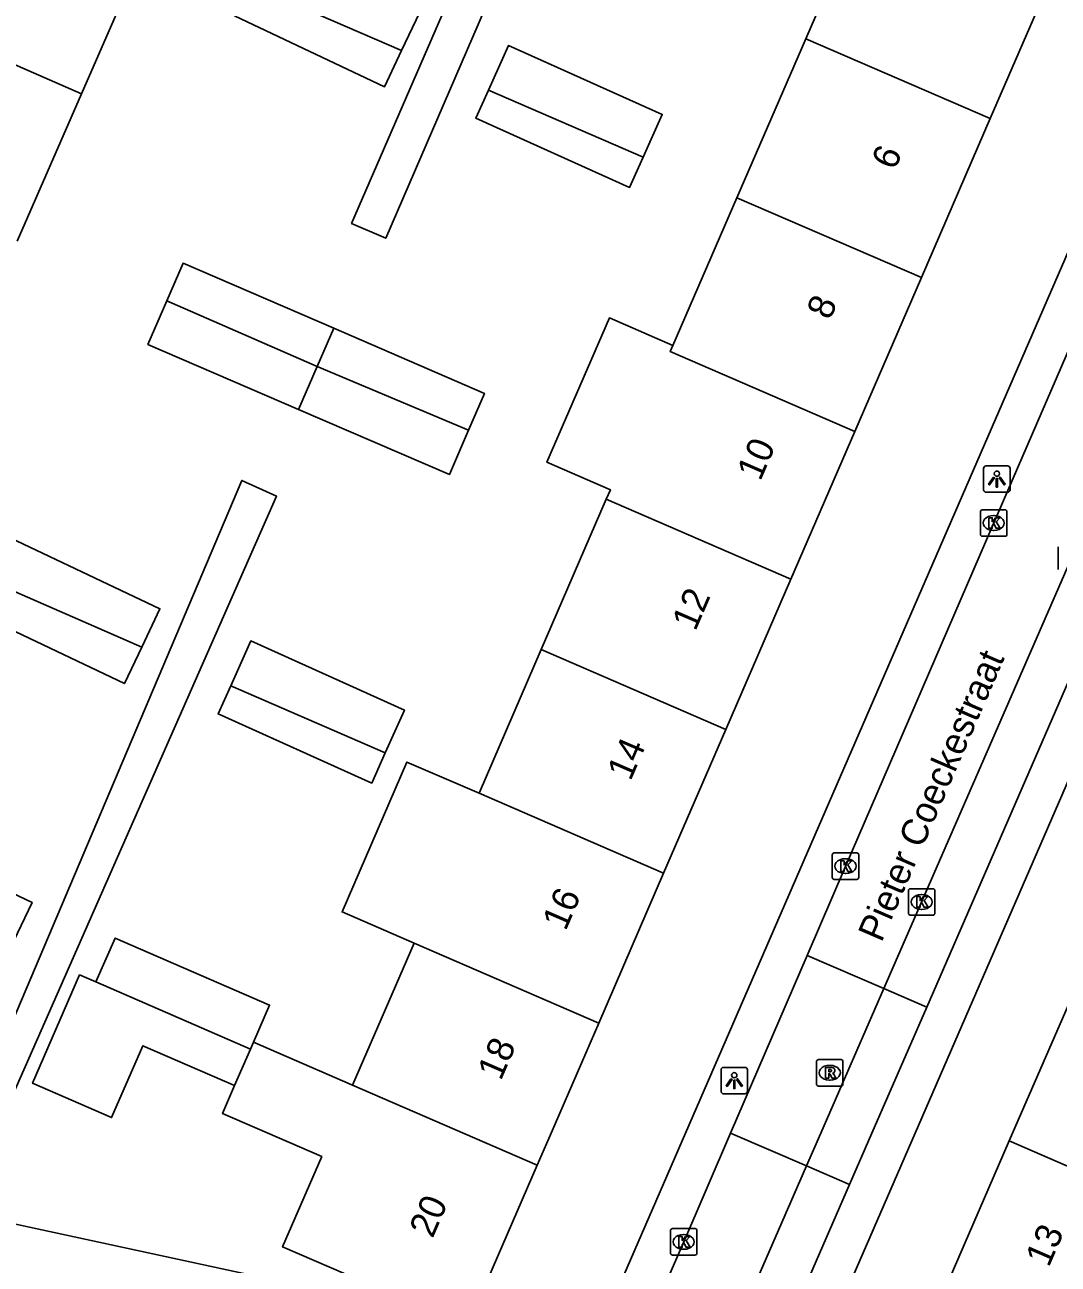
# Model space of a CAD drawing. Extents: x 162812 to 163818, y 381639 to 382470.
# Drawn here: x 163352.9 to 163391.95, y 381995.05 to 382041.86 of the extents above; entities that cross this region are included whole.
import ezdxf

# ---------------------------------------------------------------- set-up
doc = ezdxf.new("R2010")
doc.units = 0
for name, color, linetype in [('IMGEO_Kolk', 7, 'Continuous'), ('IMGEO_Lichtpunt', 7, 'Continuous'), ('IMGEO_Openbare_ruimte_label', 7, 'Continuous'), ('IMGEO_Pand', 7, 'Continuous'), ('IMGEO_Pand_nummerreeks', 7, 'Continuous'), ('IMGEO_Parkeervlak_open', 7, 'Continuous'), ('IMGEO_Rijbaan_lokaal_open', 7, 'Continuous'), ('IMGEO_Rioolput', 7, 'Continuous'), ('IMGEO_Voetpad_open', 7, 'Continuous')]:
    doc.layers.add(name, color=color, linetype=linetype)

msp = doc.modelspace()

# ---------------------------------------------------------------- linework, layer by layer
at = {"layer": 'IMGEO_Kolk'}
for p, q in [((163389.081, 382023.546), (163389.933, 382023.546)), ((163389.006, 382022.62), (163389.006, 382023.472)), ((163389.494, 382023.326), (163389.519, 382023.326)), ((163390.007, 382023.472), (163390.007, 382022.62)), ((163389.517, 382022.766), (163389.492, 382022.766)), ((163389.933, 382022.546), (163389.081, 382022.546)), ((163391.945, 382021.288), (163391.945, 382022.14)), ((163383.408, 382009.661), (163383.408, 382010.513)), ((163383.483, 382010.587), (163384.335, 382010.587)), ((163384.409, 382010.513), (163384.409, 382009.661)), ((163383.896, 382010.367), (163383.921, 382010.367)), ((163384.335, 382009.587), (163383.483, 382009.587)), ((163383.919, 382009.807), (163383.894, 382009.807)), ((163386.284, 382008.308), (163386.284, 382009.16)), ((163386.359, 382009.234), (163387.211, 382009.234)), ((163387.285, 382009.16), (163387.285, 382008.308)), ((163386.772, 382009.014), (163386.797, 382009.014)), ((163387.211, 382008.234), (163386.359, 382008.234)), ((163386.795, 382008.454), (163386.77, 382008.454)), ((163377.368, 381996.396), (163378.22, 381996.396)), ((163377.293, 381995.47), (163377.293, 381996.322)), ((163377.781, 381996.176), (163377.806, 381996.176)), ((163378.294, 381996.322), (163378.294, 381995.47)), ((163377.804, 381995.616), (163377.779, 381995.616)), ((163378.22, 381995.396), (163377.368, 381995.396))]:
    msp.add_line(p, q, dxfattribs=at)
for points in [[(163389.081, 382023.546), (163389.933, 382023.546)], [(163389.006, 382022.62), (163389.006, 382023.472)], [(163389.327, 382023.246), (163389.45, 382023.246), (163389.45, 382023.095), (163389.58, 382023.246), (163389.744, 382023.246), (163389.598, 382023.095), (163389.751, 382022.846), (163389.599, 382022.846), (163389.514, 382023.01), (163389.45, 382022.943), (163389.45, 382022.846), (163389.327, 382022.846), (163389.327, 382023.246)], [(163390.007, 382023.472), (163390.007, 382022.62)], [(163389.933, 382022.546), (163389.081, 382022.546)], [(163391.945, 382021.288), (163391.945, 382022.14)], [(163383.408, 382009.661), (163383.408, 382010.513)], [(163383.483, 382010.587), (163384.335, 382010.587)], [(163384.409, 382010.513), (163384.409, 382009.661)], [(163383.729, 382010.287), (163383.852, 382010.287), (163383.852, 382010.136), (163383.982, 382010.287), (163384.146, 382010.287), (163384, 382010.136), (163384.153, 382009.887), (163384.001, 382009.887), (163383.916, 382010.051), (163383.852, 382009.984), (163383.852, 382009.887), (163383.729, 382009.887), (163383.729, 382010.287)], [(163384.335, 382009.587), (163383.483, 382009.587)], [(163386.284, 382008.308), (163386.284, 382009.16)], [(163386.359, 382009.234), (163387.211, 382009.234)], [(163387.285, 382009.16), (163387.285, 382008.308)], [(163386.605, 382008.934), (163386.728, 382008.934), (163386.728, 382008.783), (163386.858, 382008.934), (163387.022, 382008.934), (163386.876, 382008.783), (163387.029, 382008.534), (163386.877, 382008.534), (163386.792, 382008.698), (163386.728, 382008.631), (163386.728, 382008.534), (163386.605, 382008.534), (163386.605, 382008.934)], [(163387.211, 382008.234), (163386.359, 382008.234)], [(163377.368, 381996.396), (163378.22, 381996.396)], [(163377.293, 381995.47), (163377.293, 381996.322)], [(163377.614, 381996.096), (163377.737, 381996.096), (163377.737, 381995.945), (163377.867, 381996.096), (163378.031, 381996.096), (163377.885, 381995.945), (163378.038, 381995.696), (163377.886, 381995.696), (163377.801, 381995.86), (163377.737, 381995.793), (163377.737, 381995.696), (163377.614, 381995.696), (163377.614, 381996.096)], [(163378.294, 381996.322), (163378.294, 381995.47)], [(163378.22, 381995.396), (163377.368, 381995.396)]]:
    msp.add_lwpolyline(points, dxfattribs=at)
for centre, start, end in [((163389.083, 382023.47), 91.552, 178.448), ((163389.083, 382023.47), 91.552, 178.448), ((163389.931, 382023.47), 1.552, 88.448), ((163389.931, 382023.47), 1.552, 88.448), ((163389.083, 382022.622), 181.552, 268.448), ((163389.083, 382022.622), 181.552, 268.448), ((163389.931, 382022.622), 271.552, 358.448), ((163389.931, 382022.622), 271.552, 358.448), ((163383.485, 382010.511), 91.552, 178.448), ((163383.485, 382010.511), 91.552, 178.448), ((163384.333, 382010.511), 1.552, 88.448), ((163384.333, 382010.511), 1.552, 88.448), ((163383.485, 382009.663), 181.552, 268.448), ((163383.485, 382009.663), 181.552, 268.448), ((163384.333, 382009.663), 271.552, 358.448), ((163384.333, 382009.663), 271.552, 358.448), ((163386.361, 382009.158), 91.552, 178.448), ((163386.361, 382009.158), 91.552, 178.448), ((163387.209, 382009.158), 1.552, 88.448), ((163387.209, 382009.158), 1.552, 88.448), ((163386.361, 382008.31), 181.552, 268.448), ((163386.361, 382008.31), 181.552, 268.448), ((163387.209, 382008.31), 271.552, 358.448), ((163387.209, 382008.31), 271.552, 358.448), ((163377.37, 381996.32), 91.552, 178.448), ((163377.37, 381996.32), 91.552, 178.448), ((163378.218, 381996.32), 1.552, 88.448), ((163378.218, 381996.32), 1.552, 88.448), ((163377.37, 381995.472), 181.552, 268.448), ((163377.37, 381995.472), 181.552, 268.448), ((163378.218, 381995.472), 271.552, 358.448), ((163378.218, 381995.472), 271.552, 358.448)]:
    msp.add_arc(centre, 0.0765, start, end, dxfattribs=at)
for centre, major_axis, ratio, start_param, end_param in [((163389.493, 382023.046), (-0.387, 0.002), 0.722429, 4.712389, 7.853982), ((163389.518, 382023.046), (-0.39, 0.002), 0.717154, 1.570796, 4.712389), ((163383.895, 382010.087), (-0.387, 0.002), 0.722429, 4.712389, 7.853982), ((163383.92, 382010.087), (-0.39, 0.002), 0.717154, 1.570796, 4.712389), ((163386.771, 382008.734), (-0.387, 0.002), 0.722429, 4.712389, 7.853982), ((163386.796, 382008.734), (-0.39, 0.002), 0.717154, 1.570796, 4.712389), ((163377.78, 381995.896), (-0.387, 0.002), 0.722429, 4.712389, 7.853982), ((163377.805, 381995.896), (-0.39, 0.002), 0.717154, 1.570796, 4.712389)]:
    msp.add_ellipse(centre, major_axis=major_axis, ratio=ratio, start_param=start_param, end_param=end_param, dxfattribs=at)
at = {"layer": 'IMGEO_Lichtpunt'}
for p, q in [((163389.128, 382025.111), (163389.128, 382024.304)), ((163389.128, 382025.111), (163389.128, 382024.304)), ((163390.03, 382025.206), (163389.222, 382025.206)), ((163390.03, 382025.206), (163389.222, 382025.206)), ((163390.124, 382024.304), (163390.124, 382025.111)), ((163390.124, 382024.304), (163390.124, 382025.111)), ((163389.222, 382024.21), (163390.03, 382024.21)), ((163389.222, 382024.21), (163390.03, 382024.21)), ((163380.108, 382002.488), (163379.3, 382002.488)), ((163380.108, 382002.488), (163379.3, 382002.488)), ((163379.206, 382002.393), (163379.206, 382001.586)), ((163379.206, 382002.393), (163379.206, 382001.586)), ((163380.202, 382001.586), (163380.202, 382002.393)), ((163380.202, 382001.586), (163380.202, 382002.393)), ((163379.3, 382001.492), (163380.108, 382001.492)), ((163379.3, 382001.492), (163380.108, 382001.492))]:
    msp.add_line(p, q, dxfattribs=at)
for points in [[(163389.502, 382024.775), (163389.541, 382024.747), (163389.353, 382024.485), (163389.315, 382024.512), (163389.502, 382024.775)], [(163389.604, 382024.727), (163389.651, 382024.727), (163389.651, 382024.405), (163389.604, 382024.405), (163389.604, 382024.727)], [(163389.714, 382024.747), (163389.752, 382024.774), (163389.939, 382024.512), (163389.9, 382024.484), (163389.714, 382024.747)], [(163379.58, 382002.057), (163379.619, 382002.029), (163379.431, 382001.767), (163379.393, 382001.794), (163379.58, 382002.057)], [(163379.682, 382002.009), (163379.729, 382002.009), (163379.729, 382001.687), (163379.682, 382001.687), (163379.682, 382002.009)], [(163379.792, 382002.029), (163379.83, 382002.056), (163380.017, 382001.794), (163379.978, 382001.766), (163379.792, 382002.029)]]:
    msp.add_lwpolyline(points, dxfattribs=at)
for centre in [(163389.627, 382024.909), (163379.705, 382002.191)]:
    msp.add_circle(centre, 0.0994, dxfattribs=at)
for centre, start, end in [((163389.222, 382025.111), 90, 180), ((163389.222, 382025.111), 90, 180), ((163390.03, 382025.111), 0, 90), ((163390.03, 382025.111), 0, 90), ((163389.222, 382024.304), 180, 270), ((163389.222, 382024.304), 180, 270), ((163390.03, 382024.304), 270, 0), ((163390.03, 382024.304), 270, 360), ((163379.3, 382002.393), 90, 180), ((163379.3, 382002.393), 90, 180), ((163380.108, 382002.393), 0, 90), ((163380.108, 382002.393), 0, 90), ((163379.3, 382001.586), 180, 270), ((163379.3, 382001.586), 180, 270), ((163380.108, 382001.586), 270, 0), ((163380.108, 382001.586), 270, 360)]:
    msp.add_arc(centre, 0.0946, start, end, dxfattribs=at)
at = {"layer": 'IMGEO_Pand'}
for points in [[(163382.405, 382041.336), (163384.738, 382046.722)], [(163357.565, 382045.057), (163355.037, 382039.257)], [(163361.391, 382043.39), (163362.167, 382045.025), (163367.823, 382042.339), (163367.133, 382040.887)], [(163391.707, 382043.704), (163389.374, 382038.318)], [(163367.133, 382040.887), (163366.482, 382039.515), (163360.826, 382042.201), (163361.391, 382043.39)], [(163361.391, 382043.39), (163367.133, 382040.887)], [(163348.08, 382042.289), (163355.037, 382039.257)], [(163379.804, 382035.333), (163382.405, 382041.336)], [(163389.374, 382038.318), (163382.405, 382041.336)], [(163370.417, 382039.397), (163371.176, 382041.086), (163376.983, 382038.475), (163376.26, 382036.867)], [(163355.037, 382039.257), (163352.612, 382033.691)], [(163376.26, 382036.867), (163375.746, 382035.722), (163369.939, 382038.333), (163370.417, 382039.397)], [(163376.26, 382036.867), (163370.417, 382039.397)], [(163389.374, 382038.318), (163386.775, 382032.315)], [(163379.804, 382035.333), (163377.387, 382029.753)], [(163386.775, 382032.315), (163379.804, 382035.333)], [(163358.26, 382031.433), (163358.876, 382032.859), (163364.568, 382030.401)], [(163384.258, 382026.501), (163386.775, 382032.315)], [(163363.234, 382027.335), (163357.55, 382029.79), (163358.26, 382031.433)], [(163363.94, 382028.958), (163358.26, 382031.433)], [(163377.387, 382029.753), (163374.988, 382030.792), (163372.627, 382025.339), (163375.025, 382024.3), (163374.87, 382023.942)], [(163364.568, 382030.401), (163363.94, 382028.958)], [(163364.568, 382030.401), (163370.263, 382027.941), (163369.665, 382026.555)], [(163377.387, 382029.753), (163377.286, 382029.52), (163384.258, 382026.501)], [(163363.234, 382027.335), (163363.94, 382028.958)], [(163363.94, 382028.958), (163369.665, 382026.555)], [(163369.665, 382026.555), (163368.938, 382024.872), (163363.234, 382027.335)], [(163381.843, 382020.924), (163384.258, 382026.501)], [(163372.411, 382018.264), (163374.87, 382023.942)], [(163374.87, 382023.942), (163381.843, 382020.924)], [(163351.571, 382020.856), (163352.347, 382022.491), (163358.003, 382019.805), (163357.314, 382018.353)], [(163357.314, 382018.353), (163356.662, 382016.981), (163351.006, 382019.667), (163351.571, 382020.856)], [(163351.571, 382020.856), (163357.314, 382018.353)], [(163381.843, 382020.924), (163379.384, 382015.246)], [(163360.676, 382016.9), (163361.435, 382018.59), (163367.242, 382015.979), (163366.519, 382014.371)], [(163370.06, 382012.838), (163372.411, 382018.264)], [(163379.384, 382015.246), (163372.411, 382018.264)], [(163366.519, 382014.371), (163366.005, 382013.226), (163360.198, 382015.837), (163360.676, 382016.9)], [(163366.519, 382014.371), (163360.676, 382016.9)], [(163379.384, 382015.246), (163377.034, 382009.819)], [(163367.61, 382007.181), (163364.884, 382008.361), (163367.333, 382014.019), (163370.06, 382012.838)], [(163370.06, 382012.838), (163377.034, 382009.819)], [(163346.738, 382009.765), (163347.514, 382011.401), (163353.17, 382008.715), (163352.48, 382007.262)], [(163377.034, 382009.819), (163374.585, 382004.161)], [(163355.577, 382005.711), (163356.314, 382007.368), (163362.145, 382004.841), (163361.538, 382003.438)], [(163365.285, 382001.815), (163367.61, 382007.181)], [(163374.585, 382004.161), (163367.61, 382007.181)], [(163360.826, 382001.797), (163357.352, 382003.303), (163356.178, 382000.593), (163353.192, 382001.887), (163354.964, 382005.977), (163355.577, 382005.711)], [(163361.425, 382003.178), (163355.577, 382005.711)], [(163390.096, 381999.712), (163390.221, 382000), (163392.53, 382005.32)], [(163374.585, 382004.161), (163372.783, 382000), (163372.261, 381998.794)], [(163361.538, 382003.438), (163361.425, 382003.178)], [(163361.538, 382003.438), (163365.285, 382001.815)], [(163360.826, 382001.797), (163361.425, 382003.178)], [(163372.261, 381998.794), (163369.629, 381992.715), (163365.032, 381994.681), (163362.638, 381995.705), (163364.116, 381999.116), (163360.367, 382000.74), (163360.826, 382001.797)], [(163372.261, 381998.794), (163365.285, 382001.815)], [(163387.622, 381994.011), (163390.096, 381999.712)], [(163397.107, 381996.67), (163390.096, 381999.712)]]:
    msp.add_lwpolyline(points, dxfattribs=at)
at = {"layer": 'IMGEO_Parkeervlak_open'}
for points in [[(163385.357, 382005.461), (163386.976, 382004.761)], [(163384.064, 381998.066), (163382.438, 381998.769)]]:
    msp.add_lwpolyline(points, dxfattribs=at)
at = {"layer": 'IMGEO_Rijbaan_lokaal_open'}
for points in [[(163382.456, 382006.714), (163383.893, 382010.048), (163389.474, 382022.968), (163394.458, 382034.481), (163396.293, 382038.699)], [(163399.219, 382037.435), (163397.438, 382033.19), (163392.399, 382021.608), (163385.357, 382005.461)], [(163379.563, 382000), (163382.456, 382006.714)], [(163385.357, 382005.461), (163382.456, 382006.714)], [(163382.438, 381998.769), (163382.975, 382000), (163385.357, 382005.461)], [(163374.42, 381988.199), (163377.759, 381995.813), (163379.563, 382000)], [(163379.563, 382000), (163382.438, 381998.769)], [(163382.438, 381998.769), (163380.572, 381994.49), (163375.287, 381982.302), (163370.477, 381971.245), (163368.86, 381967.533)]]:
    msp.add_lwpolyline(points, dxfattribs=at)
at = {"layer": 'IMGEO_Rioolput'}
for p, q in [((163382.811, 382001.857), (163382.811, 382002.709)), ((163382.886, 382002.783), (163383.738, 382002.783)), ((163383.299, 382002.563), (163383.324, 382002.563)), ((163383.812, 382002.709), (163383.812, 382001.857)), ((163383.738, 382001.783), (163382.886, 382001.783)), ((163383.322, 382002.003), (163383.297, 382002.003))]:
    msp.add_line(p, q, dxfattribs=at)
for points in [[(163382.811, 382001.857), (163382.811, 382002.709)], [(163382.886, 382002.783), (163383.738, 382002.783)], [(163383.4, 382002.481), (163383.148, 382002.483), (163383.148, 382002.083)], [(163383.812, 382002.709), (163383.812, 382001.857)], [(163383.148, 382002.083), (163383.272, 382002.083), (163383.272, 382002.245), (163383.283, 382002.245)], [(163383.326, 382002.402), (163383.272, 382002.402), (163383.272, 382002.321)], [(163383.272, 382002.321), (163383.324, 382002.321)], [(163383.33, 382002.216), (163383.401, 382002.083), (163383.541, 382002.083), (163383.476, 382002.209)], [(163383.738, 382001.783), (163382.886, 382001.783)]]:
    msp.add_lwpolyline(points, dxfattribs=at)
for centre, radius, start, end in [((163382.888, 382002.707), 0.0765, 91.552, 178.448), ((163382.888, 382002.707), 0.0765, 91.552, 178.448), ((163383.399, 382002.371), 0.109, 350.3612, 89.416), ((163383.736, 382002.707), 0.0765, 1.552, 88.448), ((163383.736, 382002.707), 0.0765, 1.552, 88.448), ((163383.282, 382002.192), 0.0533, 26.0293, 88.6989), ((163383.308, 382002.51), 0.19, 274.7715, 282.9687), ((163383.332, 382002.306), 0.0964, 77.0061, 93.1865), ((163383.346, 382002.363), 0.0378, 276.6634, 79.6772), ((163383.397, 382002.371), 0.112, 277.5842, 350.9817), ((163383.381, 382002.156), 0.108, 29.5134, 73.7905), ((163382.888, 382001.859), 0.0765, 181.552, 268.448), ((163382.888, 382001.859), 0.0765, 181.552, 268.448), ((163383.736, 382001.859), 0.0765, 271.552, 358.448), ((163383.736, 382001.859), 0.0765, 271.552, 358.448)]:
    msp.add_arc(centre, radius, start, end, dxfattribs=at)
for centre, major_axis, ratio, start_param, end_param in [((163383.298, 382002.283), (-0.387, 0.002), 0.722429, 4.712389, 7.853982), ((163383.323, 382002.283), (-0.39, 0.002), 0.717154, 1.570796, 4.712389)]:
    msp.add_ellipse(centre, major_axis=major_axis, ratio=ratio, start_param=start_param, end_param=end_param, dxfattribs=at)
at = {"layer": 'IMGEO_Voetpad_open'}
for points in [[(163377.283, 382058.668), (163366.535, 382033.799), (163365.247, 382034.364), (163375.519, 382058.026), (163365.082, 382062.305)], [(163371.684, 381990.354), (163371.886, 381990.814), (163373.577, 381990.143), (163377.857, 382000), (163398.626, 382047.828)], [(163401.999, 382035.565), (163386.539, 382000), (163372.282, 381967.202), (163371.488, 381965.375)], [(163400.053, 382034.818), (163386.976, 382004.761)], [(163331.551, 382007.665), (163350.436, 381999.565), (163361.097, 382024.652), (163362.402, 382024.064), (163350.573, 381997.224)], [(163386.976, 382004.761), (163384.905, 382000), (163384.064, 381998.066)], [(163384.064, 381998.066), (163371.555, 381969.313)], [(163351.667, 381996.748), (163362.222, 381994.469), (163371.684, 381990.354)]]:
    msp.add_lwpolyline(points, dxfattribs=at)

# ---------------------------------------------------------------- texts
at = {"layer": 'IMGEO_Openbare_ruimte_label'}
msp.add_text('Pieter Coeckestraat', height=1, rotation=66.6134, dxfattribs=at).set_placement((163385.266, 382007.174))
at = {"layer": 'IMGEO_Pand_nummerreeks'}
for s, rotation, p in [('6', 66.5878, (163385.771, 382036.338)), ('8', 66.5892, (163383.32, 382030.679)), ('10', 66.5892, (163380.687, 382024.597)), ('12', 66.5878, (163378.233, 382018.93)), ('14', 66.5878, (163375.783, 382013.272)), ('16', 66.5878, (163373.332, 382007.611)), ('18', 66.5878, (163370.883, 382001.954)), ('20', 66.5892, (163368.305, 381996.001)), ('13', 66.5376, (163391.586, 381994.906))]:
    msp.add_text(s, height=1, rotation=rotation, dxfattribs=at).set_placement(p)

doc.saveas('drawing.dxf')
